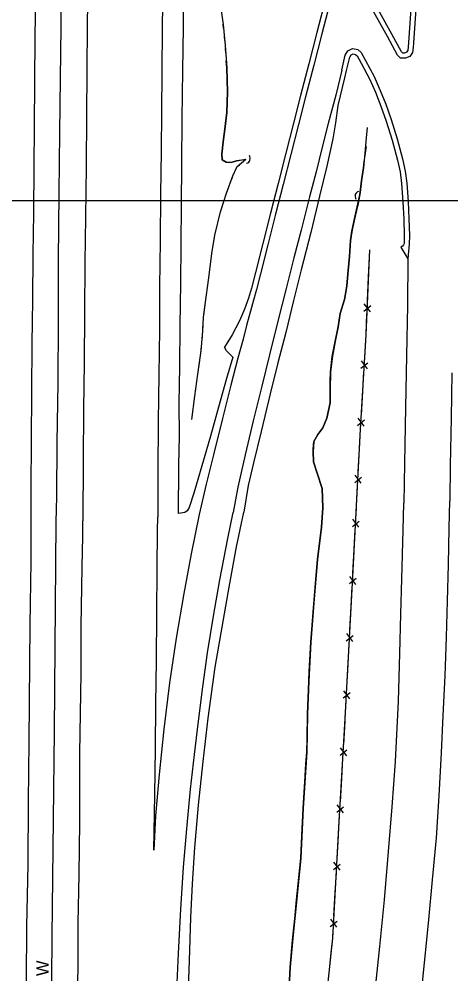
# Model space of a CAD drawing. Extents: x 591954 to 597000, y 198576 to 213500.
# Drawn here: x 594027.3 to 594237.3, y 202123.7 to 202588.3 of the extents above; entities that cross this region are included whole.
import ezdxf

# ---------------------------------------------------------------- set-up
doc = ezdxf.new("R2010")
doc.units = 0
for name, color, linetype in [('Level 10', 7, 'Continuous'), ('Level 11', 7, 'Continuous'), ('Level 15', 7, 'Continuous'), ('Level 19', 7, 'Continuous')]:
    doc.layers.add(name, color=color, linetype=linetype)

msp = doc.modelspace()

# ---------------------------------------------------------------- linework, layer by layer
at = {"layer": 'Level 10'}
msp.add_line((593000, 202500), (595000, 202500), dxfattribs=at)
msp.add_line((593000, 202500), (595000, 202500), dxfattribs=at)
at = {"layer": 'Level 11'}
for points in [[(594226.79, 202712.45), (594225.72, 202698.45), (594224.54, 202682.76), (594223.22, 202666.27), (594222.15, 202652.08), (594220.93, 202637.41), (594219.81, 202622.76), (594218.62, 202606.07), (594217.58, 202591.04), (594216.67, 202577.01), (594216.51, 202574.82), (594216.28, 202573.05), (594215.66, 202572.18), (594214.8, 202571.79), (594213.87, 202571.84), (594213.31, 202572.37), (594208.63, 202581.03), (594201.17, 202594.41), (594199.31, 202597.71), (594197.13, 202596.48)], [(594229.28, 202712.26), (594228.22, 202698.26), (594227.03, 202682.56), (594225.71, 202666.07), (594224.64, 202651.88), (594223.43, 202637.21), (594222.3, 202622.58), (594221.11, 202605.89), (594220.08, 202590.87), (594219.17, 202576.84), (594219, 202574.57), (594218.68, 202572.1), (594217.3, 202570.18), (594215.28, 202569.27), (594212.83, 202569.39), (594211.3, 202570.83), (594206.44, 202579.82), (594198.99, 202593.18), (594197.13, 202596.48)], [(594060.68, 202607.01), (594060.49, 202585.57), (594060.28, 202562.82), (594060.1, 202541.65), (594059.94, 202516.6), (594059.63, 202491.96), (594059.35, 202469.91), (594059.16, 202445.18), (594058.92, 202421.06), (594058.63, 202398.47), (594058.43, 202373.55), (594058.35, 202344.17)], [(594097.17, 202606.29), (594096.84, 202584.29), (594096.68, 202562.39), (594096.52, 202543.35), (594096.37, 202523.85), (594096.04, 202503.23), (594095.88, 202480.24), (594095.55, 202458.14), (594095.51, 202437.35), (594095.22, 202415.18), (594094.95, 202392.58), (594094.77, 202367.85), (594094.73, 202346.15)], [(594107.2, 202610.14), (594107.11, 202584.44), (594106.81, 202563.37), (594106.53, 202539.99), (594106.25, 202517.6), (594106.06, 202497.95), (594105.95, 202478.51), (594105.79, 202460.05), (594105.55, 202439.04), (594105.31, 202419.21), (594105.01, 202401.43), (594105.1, 202385.3), (594104.85, 202371.37), (594104.91, 202359.02)], [(594035.35, 202601.27), (594035.03, 202579.31), (594034.88, 202557.88), (594034.66, 202536.17), (594034.48, 202516.52), (594034.26, 202493.85), (594034.01, 202473.81), (594033.85, 202451.47), (594033.58, 202430.42), (594033.41, 202406.76), (594033.26, 202383.01), (594033.08, 202360.01), (594033.09, 202342.78)], [(594175.02, 202593.03), (594172.08, 202581.86), (594168.19, 202566.55), (594164.17, 202551.17), (594160.77, 202537.62), (594157.04, 202523.1), (594153.25, 202508.38), (594149.61, 202493.95), (594145.79, 202479.06), (594142.23, 202465.03), (594140.28, 202457.4), (594138.86, 202452.45), (594136.96, 202447.16), (594134.55, 202441.44), (594130.92, 202434.7), (594127.13, 202428.62)], [(594177.43, 202592.35), (594174.5, 202581.23), (594170.61, 202565.92), (594166.59, 202550.55), (594163.2, 202537.01), (594159.46, 202522.48), (594155.67, 202507.77), (594152.04, 202493.34), (594148.22, 202478.44), (594144.65, 202464.42), (594142.69, 202456.75), (594141.28, 202451.6), (594139.82, 202446.17), (594138.12, 202439.9), (594136.21, 202432.55), (594133.69, 202423.32)], [(594184.24, 202563.47), (594185.84, 202570.72), (594187.12, 202572.92), (594189.4, 202574.03), (594192, 202573.49), (594193.69, 202572.11), (594195.84, 202568.12), (594199.92, 202560.36), (594202.9, 202553.67), (594205.6, 202546.88), (594208.22, 202539.53), (594211.17, 202530.14), (594213.81, 202520.27), (594215.04, 202514.37), (594215.81, 202508.52), (594216.48, 202499.55), (594216.84, 202491.08), (594217.08, 202483.03), (594217.05, 202478.79), (594216.85, 202477.08), (594216.62, 202475.32), (594216.38, 202471.73)], [(594186.51, 202563.3), (594188.13, 202569.82), (594188.86, 202570.99), (594189.73, 202571.41), (594190.89, 202571.17), (594191.73, 202570.49), (594193.64, 202566.94), (594197.67, 202559.27), (594200.59, 202552.7), (594203.26, 202546), (594205.84, 202538.73), (594208.77, 202529.44), (594211.38, 202519.7), (594212.57, 202513.95), (594213.32, 202508.26), (594213.99, 202499.41), (594214.34, 202490.99), (594214.58, 202483.01), (594214.55, 202479.18), (594214.31, 202478.4), (594213.78, 202477.85), (594212.98, 202477.36), (594216.38, 202471.73)], [(594184.24, 202563.47), (594181.31, 202551.39), (594177.6, 202537.52), (594174.64, 202525.96), (594171.76, 202514.08), (594168.59, 202501.8), (594164.41, 202485.65), (594160.89, 202472.08), (594157.21, 202457.23), (594153.37, 202441.93), (594149.06, 202424.92), (594145.32, 202409.67), (594141.21, 202392.79), (594137.31, 202376.23), (594133.75, 202360.53), (594131.34, 202348.15)], [(594186.41, 202563.32), (594185.56, 202559.83), (594182.37, 202546.27), (594181.19, 202537.8), (594179.84, 202530.08), (594176.99, 202516.77), (594173.42, 202502.21), (594169.13, 202484.54), (594164.54, 202466.31), (594160.82, 202451.46), (594156.99, 202435.74), (594153.16, 202420.97), (594149.37, 202405.91), (594144.95, 202387.64), (594141.29, 202372.38)], [(594216.38, 202471.73), (594216.12, 202449.05), (594215.71, 202424.38), (594215.29, 202399.32), (594214.69, 202372.26), (594214.4, 202352.7)], [(594131.3, 202423.8), (594128.22, 202426.96), (594127.15, 202428.66)], [(594131.3, 202423.8), (594128.11, 202413.43), (594124.21, 202399.51), (594120.32, 202385.43), (594116.22, 202370.86), (594112.24, 202357.54), (594110.01, 202350.61), (594108.97, 202348.96), (594107.85, 202348.25), (594104.84, 202347.71), (594104.91, 202359.02)], [(594133.69, 202423.32), (594130.26, 202410.26), (594126.19, 202393.96), (594121.87, 202376.32), (594118.21, 202362.03), (594114.88, 202347.26)], [(594237.81, 202416.26), (594237.34, 202394.08), (594236.95, 202371.05), (594236.76, 202353.92)], [(594141.29, 202372.38), (594138.76, 202361.3), (594136.59, 202348.44)], [(594174.25, 201873.62), (594176.16, 201892.22), (594178.31, 201911.45), (594180.58, 201931.3), (594182.96, 201952.62), (594185.54, 201976.78), (594187.79, 201997.19), (594190.1, 202019), (594192.69, 202043.07), (594195.06, 202065.13), (594197.34, 202086.46), (594199.78, 202109.24), (594202.78, 202136.94), (594204.96, 202159.73), (594207.02, 202183.23), (594208.79, 202205.02), (594210.34, 202227.1), (594211.84, 202256.4), (594212.44, 202279.53), (594212.88, 202298.74), (594213.4, 202315.99), (594214.06, 202339.61), (594214.4, 202352.7)], [(594232.79, 202231.32), (594233.56, 202249.36), (594234.45, 202268.75), (594235.09, 202287.52), (594235.58, 202305.04), (594236.05, 202322.9), (594236.47, 202340.53), (594236.76, 202353.92)], [(594114.88, 202347.26), (594111, 202328.13), (594107.44, 202308.78), (594103.77, 202287.04), (594100.53, 202265.36), (594097.63, 202242.83), (594095.38, 202220.72), (594093.7, 202200.5), (594092.84, 202183.89), (594093.29, 202210.74), (594093.62, 202233.21), (594093.87, 202255.07), (594094.12, 202276.16), (594094.34, 202298.74), (594094.49, 202320.78), (594094.62, 202339.37), (594094.73, 202346.15)], [(594102.58, 201874.57), (594103.22, 201897.1), (594103.78, 201916.03), (594104.18, 201936.07), (594105.04, 201958.8), (594105.42, 201980.21), (594105.91, 202000.49), (594106.56, 202020.56), (594107.13, 202042.19), (594108.11, 202070.22), (594109.04, 202093.68), (594109.48, 202112.44), (594110.18, 202130.01), (594110.83, 202151.1), (594111.69, 202167.43), (594112.8, 202185.15), (594114.6, 202205.71), (594116.89, 202226.99), (594119.22, 202248.19), (594122.63, 202272.94), (594125.54, 202289.57), (594129.49, 202311.83), (594133.07, 202331.44), (594136.59, 202348.44)], [(594103.96, 202115.77), (594104.79, 202133.52), (594105.98, 202155.17), (594107.22, 202175.61), (594108.85, 202194.31), (594110.61, 202213.51), (594112.64, 202230.39), (594114.51, 202246.58), (594116.64, 202263.31), (594118.95, 202279.86), (594121.84, 202297.75), (594124.92, 202315.37), (594128.83, 202335.5), (594131.34, 202348.15)], [(594033.09, 202342.78), (594033.01, 202324.38), (594032.61, 202293.51), (594032.4, 202274.84), (594032.05, 202236.71), (594031.72, 202207.63), (594031.58, 202176.88), (594030.97, 202146.8), (594030.78, 202120.35), (594030.32, 202075.06), (594030.06, 202043.9), (594029.69, 202017.34), (594029.5, 201995.29), (594029.09, 201950.96), (594028.82, 201921.59), (594028.49, 201895.25), (594028.21, 201872.79)], [(594053.11, 201859.24), (594054.11, 201935.24), (594054.33, 201960.98), (594054.43, 201988.59), (594054.87, 202014.64), (594054.96, 202033.64), (594055.12, 202059.4), (594055.44, 202073.98), (594055.63, 202102.37), (594055.99, 202127.55), (594056.11, 202148.3), (594056.49, 202171.95), (594056.78, 202197.55), (594056.92, 202221.13), (594056.88, 202231.01), (594057.44, 202269.93), (594057.45, 202292.83), (594058.01, 202321.65), (594058.24, 202336.66), (594058.35, 202344.17)], [(594194.7, 201859.27), (594196.83, 201879.74), (594199.02, 201899.99), (594201.3, 201920.06), (594203.54, 201939.83), (594205.73, 201959.87), (594207.98, 201979.1), (594210.37, 202000.23), (594212.57, 202019.67), (594215.4, 202044.24), (594217.64, 202064.34), (594219.87, 202084.74), (594222.11, 202106.64), (594224.39, 202128.98), (594226.6, 202150.01), (594228.42, 202169.48), (594230.22, 202189.84), (594231.6, 202210.24), (594232.79, 202231.32)]]:
    msp.add_lwpolyline(points, dxfattribs=at)
at = {"layer": 'Level 15'}
for p, q in [((594195.02, 202446.23), (594198.31, 202448.89)), ((594198.25, 202445.92), (594195.18, 202449.78)), ((594193.57, 202418.43), (594196.9, 202421.04)), ((594196.8, 202418.07), (594193.78, 202421.98)), ((594191.95, 202390.62), (594195.28, 202393.23)), ((594195.17, 202390.26), (594192.15, 202394.16)), ((594190.5, 202362.79), (594193.81, 202365.42)), ((594193.72, 202362.45), (594190.68, 202366.33)), ((594189.38, 202341.4), (594192.69, 202344.02)), ((594192.6, 202341.06), (594189.57, 202344.94)), ((594187.9, 202313.58), (594191.21, 202316.2)), ((594191.13, 202313.24), (594188.09, 202317.12)), ((594186.43, 202285.76), (594189.75, 202288.38)), ((594189.66, 202285.42), (594186.62, 202289.3)), ((594184.97, 202257.94), (594188.28, 202260.56)), ((594188.19, 202257.6), (594185.15, 202261.48)), ((594183.4, 202230.13), (594186.72, 202232.73)), ((594186.62, 202229.77), (594183.6, 202233.67)), ((594181.77, 202202.32), (594185.1, 202204.92)), ((594184.99, 202201.96), (594181.97, 202205.86)), ((594183.42, 202174.15), (594180.4, 202178.04)), ((594180.2, 202174.5), (594183.52, 202177.11)), ((594181.88, 202146.33), (594178.85, 202150.22)), ((594178.66, 202146.68), (594181.98, 202149.29))]:
    msp.add_line(p, q, dxfattribs=at)
for points in [[(594047.84, 202614.46), (594047.62, 202584.63), (594047.26, 202559.44), (594046.96, 202532.94), (594046.7, 202503.86), (594046.38, 202471.06), (594046.29, 202441.35), (594046.11, 202411.42), (594045.66, 202382.16), (594045.45, 202356.06), (594045.23, 202343.45)], [(594191.42, 202351.44), (594193.34, 202388.77), (594196.02, 202434.63), (594197.81, 202475.99)], [(594197.24, 202462.73), (594197.67, 202472.67)], [(594196.75, 202451.41), (594197.24, 202462.73)], [(594196.03, 202434.89), (594196.46, 202444.84)], [(594195.38, 202423.59), (594196.02, 202434.63), (594196.03, 202434.89)], [(594194.41, 202407.08), (594194.99, 202417.02)], [(594193.75, 202395.78), (594194.41, 202407.08)], [(594192.85, 202379.26), (594193.34, 202388.77), (594193.37, 202389.21)], [(594192.27, 202367.96), (594192.85, 202379.26)], [(594191.42, 202351.44), (594191.93, 202361.38)], [(594134.5, 201441.23), (594137.58, 201648.11), (594139.9, 201786.91), (594154.02, 201909.73), (594167.03, 202020.04), (594174.65, 202085.52), (594174.96, 202104.81), (594177.63, 202119.55), (594179.84, 202141.02), (594182.83, 202194.89), (594185.95, 202248.02), (594189.58, 202316.95), (594191.42, 202351.44)], [(594191.16, 202346.57), (594191.42, 202351.44)], [(594045.23, 202343.45), (594044.37, 202241.74), (594043.28, 202141.75), (594042.51, 202059.74), (594042.24, 202041.59), (594041.32, 201941.81), (594040.19, 201841.95), (594039, 201741.91), (594038.16, 201642.91), (594037.57, 201611.62), (594036.78, 201542.01), (594036.56, 201528.6), (594035.18, 201436.03)], [(594190.28, 202330.05), (594190.81, 202339.99)], [(594189.68, 202318.74), (594190.28, 202330.05)], [(594188.8, 202302.23), (594189.33, 202312.17)], [(594188.21, 202290.92), (594188.8, 202302.23)], [(594187.34, 202274.41), (594187.86, 202284.35)], [(594186.74, 202263.1), (594187.34, 202274.41)], [(594185.86, 202246.59), (594185.95, 202248.02), (594186.39, 202256.53)], [(594185.2, 202235.28), (594185.86, 202246.59)], [(594184.23, 202218.77), (594184.81, 202228.71)], [(594183.57, 202207.47), (594184.23, 202218.77)], [(594182.62, 202190.96), (594182.83, 202194.89), (594183.19, 202200.9)], [(594181.99, 202179.66), (594182.62, 202190.96)], [(594181.07, 202163.14), (594181.62, 202173.08)], [(594180.44, 202151.84), (594181.07, 202163.14)], [(594179.26, 202135.35), (594179.84, 202141.02), (594180.08, 202145.27)], [(594178.1, 202124.09), (594179.26, 202135.35)]]:
    msp.add_lwpolyline(points, dxfattribs=at)
for centre, start, end in [((594137.23, 202520.59), 287.1794, 33.419), ((594193.17, 202502.07), 107.4794, 213.719)]:
    msp.add_arc(centre, 2.5, start, end, dxfattribs=at)
at = {"layer": 'Level 19'}
for p, q in [((594191.75, 202496.9), (594192.95, 202502.78)), ((594190.36, 202491.07), (594191.75, 202496.9)), ((594189.11, 202485.2), (594190.36, 202491.07)), ((594178.89, 202418.12), (594179.61, 202424.08)), ((594178.56, 202406.13), (594178.64, 202412.13)), ((594171.28, 202311.72), (594171.81, 202317.7)), ((594170.75, 202305.74), (594171.28, 202311.72)), ((594170.29, 202299.76), (594170.75, 202305.74)), ((594167.19, 202231.85), (594167.32, 202237.84)), ((594166.42, 202219.87), (594166.81, 202225.86)), ((594161.49, 202152.07), (594162.08, 202158.04)), ((594160.9, 202146.1), (594161.49, 202152.07)), ((594160.34, 202140.13), (594160.9, 202146.1))]:
    msp.add_line(p, q, dxfattribs=at)
for points in [[(594124.85, 202596.96), (594126.53, 202585.74), (594127.6, 202575.53), (594128.27, 202564.69), (594128.61, 202552.98), (594128.28, 202542.89), (594127.52, 202536.02), (594126.52, 202528.55), (594125.82, 202522.6), (594126.12, 202519.85), (594127.96, 202518.79), (594130.44, 202518.6), (594133, 202519.34), (594137.6, 202520.15)], [(594126.73, 202583.9), (594126.53, 202585.74), (594126.51, 202585.89)], [(594127.35, 202577.93), (594127.14, 202579.92)], [(594127.82, 202571.95), (594127.7, 202573.95)], [(594127.85, 202539), (594128.28, 202542.89), (594128.61, 202552.98), (594128.27, 202564.69), (594128.07, 202567.96)], [(594135.39, 202519.76), (594133, 202519.34), (594130.44, 202518.6), (594127.96, 202518.79), (594126.12, 202519.85), (594125.82, 202522.6), (594126.52, 202528.55), (594127.52, 202536.02), (594127.85, 202539)], [(594196.58, 202535.57), (594196.09, 202530.52), (594195.45, 202523.09), (594194.72, 202515.93), (594193.87, 202509.63), (594193.16, 202503.9), (594192.18, 202498.65), (594190.67, 202492.46), (594189.2, 202485.84), (594188.47, 202480.62), (594188.04, 202472.83), (594187.38, 202465.93), (594186.76, 202458.6), (594185.51, 202451.93), (594183.48, 202445.04), (594182.41, 202438.53), (594181.04, 202431.49), (594179.64, 202424.33), (594178.71, 202416.64), (594178.57, 202407.94), (594178.53, 202401.65), (594176.9, 202394.18), (594174.94, 202389.43), (594172.58, 202386.09), (594170.67, 202382.7), (594170.27, 202377.88), (594170.53, 202372.88), (594172.25, 202367.43), (594174.76, 202359.88), (594174.95, 202350.54)], [(594192.95, 202502.78), (594193.87, 202509.63), (594194.72, 202515.93), (594195.04, 202519), (594195.36, 202520.93), (594196.22, 202526.31)], [(594111.36, 202393.45), (594112.7, 202404.75), (594114.25, 202415.58), (594115.81, 202426.84), (594116.63, 202436.39), (594117.06, 202443.34), (594117.74, 202449.36), (594119.53, 202462.47), (594121.02, 202474.18), (594122.56, 202483.26), (594125.31, 202494.48), (594128.12, 202503.56), (594131.31, 202512), (594133.41, 202516.57), (594137.6, 202520.15)], [(594133.14, 202515.98), (594133.41, 202516.57), (594134.43, 202517.44)], [(594137.48, 202520.04), (594137.6, 202520.15)], [(594130.74, 202510.48), (594131.31, 202512), (594131.47, 202512.34)], [(594128.61, 202504.87), (594129.32, 202506.74)], [(594120.85, 202472.86), (594121.02, 202474.18), (594122.56, 202483.26), (594125.31, 202494.48), (594127.35, 202501.08)], [(594186.34, 202456.35), (594186.76, 202458.6), (594187.38, 202465.93), (594188.04, 202472.83), (594188.47, 202480.62), (594189.11, 202485.2)], [(594117.14, 202444.1), (594117.74, 202449.36), (594119.53, 202462.47), (594120.85, 202472.86)], [(594179.61, 202424.08), (594181.04, 202431.49), (594182.41, 202438.53), (594183.48, 202445.04), (594185.51, 202451.93), (594186.34, 202456.35)], [(594116.73, 202438.11), (594116.86, 202440.11)], [(594116.26, 202432.13), (594116.43, 202434.12)], [(594115.71, 202426.15), (594115.81, 202426.84), (594115.92, 202428.14)], [(594111.36, 202393.45), (594112.7, 202404.75), (594114.25, 202415.58), (594115.17, 202422.19)], [(594178.64, 202412.13), (594178.71, 202416.64), (594178.89, 202418.12)], [(594170.36, 202378.96), (594170.67, 202382.7), (594172.58, 202386.09), (594174.94, 202389.43), (594176.9, 202394.18), (594178.53, 202401.65), (594178.56, 202406.13)], [(594174.95, 202350.54), (594174.76, 202359.88), (594172.25, 202367.43), (594170.53, 202372.88), (594170.27, 202377.88), (594170.36, 202378.96)], [(594174.95, 202350.54), (594174.32, 202341), (594172.49, 202325.28), (594170.79, 202306.22), (594169.15, 202285.11), (594168.21, 202266.08), (594167.59, 202250.05), (594167.18, 202231.58), (594165.4, 202204.32), (594164.34, 202179.95), (594162.13, 202158.55), (594160.55, 202142.64), (594159.21, 202126.99), (594158.84, 202120.55), (594159.47, 202116.3)], [(594171.81, 202317.7), (594172.49, 202325.28), (594174.32, 202341), (594174.95, 202350.54)], [(594168.44, 202270.82), (594169.15, 202285.11), (594170.29, 202299.76)], [(594167.32, 202237.84), (594167.59, 202250.05), (594168.21, 202266.08), (594168.44, 202270.82)], [(594166.81, 202225.86), (594167.18, 202231.58), (594167.19, 202231.85)], [(594164.82, 202190.92), (594165.4, 202204.32), (594166.42, 202219.87)], [(594162.08, 202158.04), (594164.34, 202179.95), (594164.82, 202190.92)], [(594159.47, 202116.3), (594158.84, 202120.55), (594159.21, 202126.99), (594160.34, 202140.13)]]:
    msp.add_lwpolyline(points, dxfattribs=at)

# ---------------------------------------------------------------- texts
at = {"layer": 'Level 15'}
msp.add_text('W', height=6, rotation=90, dxfattribs=at).set_placement((594041.69, 202122.6))

doc.saveas('drawing.dxf')
